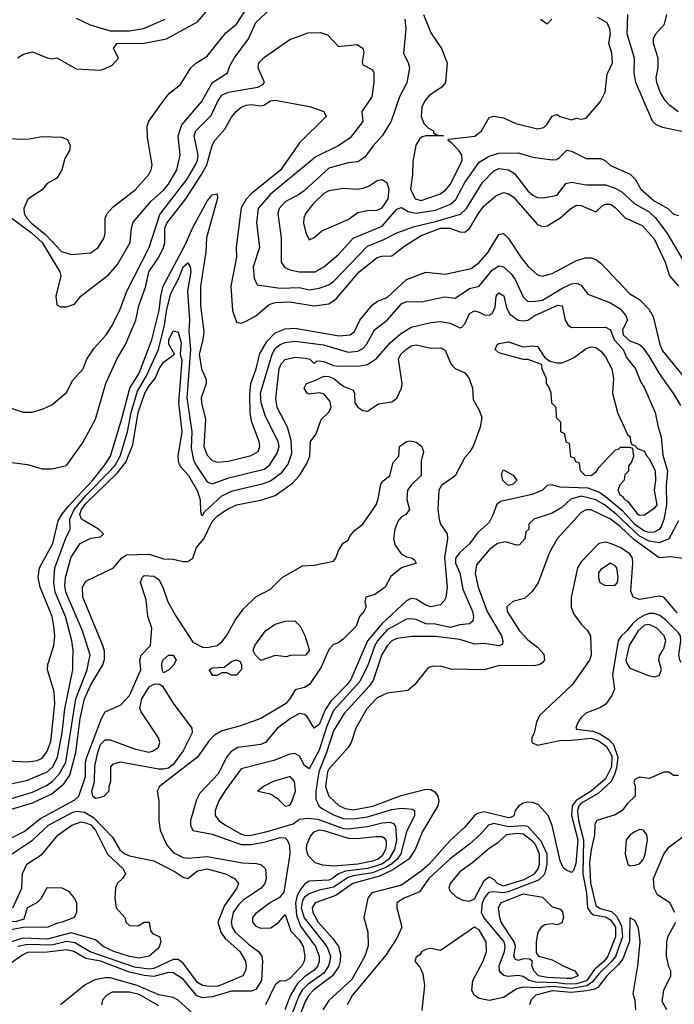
# Model space of a CAD drawing. Header units: inches. Extents: x 1793402 to 1900366, y 320852 to 470679.
# Tile 542 of 604: x 1864298 to 1866993, y 418592 to 422648. Entities that reach past the tile are written whole.
import ezdxf

# ---------------------------------------------------------------- set-up
doc = ezdxf.new("R2010")
doc.units = ezdxf.units.IN
doc.header["$MEASUREMENT"] = 0
doc.layers.add('B8461', color=7, linetype='Continuous')
doc.layers.add('B8462', color=7, linetype='Continuous')

msp = doc.modelspace()

# ---------------------------------------------------------------- linework, layer by layer
at = {"layer": 'B8461', "color": 4}
for points, elevation in [([(1863763.5, 420000), (1863776, 419990), (1863870, 419938.8), (1863934.8, 419870), (1864010, 419830.4), (1864050, 419790.5), (1864070, 419762.8), (1864088.5, 419710), (1864102.6, 419550), (1864116, 419510), (1864143.7, 419470), (1864158.8, 419458.8), (1864210, 419439.1), (1864250, 419435.2), (1864350, 419466.7), (1864410, 419495.2), (1864430.6, 419509.4), (1864460.2, 419539.8), (1864487, 419590), (1864529, 419850), (1864574.8, 419970), (1864581.4, 420000)], 268), ([(1863960, 420000), (1864027.5, 419907.5), (1864105.4, 419825.4), (1864142.4, 419770), (1864157.6, 419710), (1864150.3, 419630), (1864153.3, 419593.3), (1864170.3, 419530.3), (1864190, 419510.6), (1864210, 419500.5), (1864250, 419497.1), (1864330, 419515.3), (1864410, 419550.3), (1864433.5, 419570), (1864453.8, 419610), (1864472.3, 419710), (1864483.8, 419810), (1864516.3, 419970), (1864517, 420000)], 272), ([(1864056.1, 420000), (1864090, 419939.1), (1864161.6, 419870), (1864218, 419810), (1864230.6, 419790), (1864240.5, 419750), (1864228, 419670), (1864228, 419630), (1864238.8, 419610), (1864250, 419598.8), (1864273.2, 419593.2), (1864330.6, 419590.6), (1864370, 419597.1), (1864390, 419606.4), (1864410, 419634.8), (1864425.6, 419674.4), (1864442.6, 419830), (1864438.9, 419878.9), (1864412.3, 419970), (1864413.6, 419993.6), (1864415.7, 420000)], 276), ([(1864208.5, 419251.5), (1864315.7, 419304.3), (1864383, 419357), (1864525, 419435), (1864540.4, 419450), (1864568.3, 419530), (1864569.2, 419590), (1864574.5, 419610), (1864634, 419770), (1864650, 419796.3), (1864714.3, 419825.7), (1864750, 419864), (1864797, 419970), (1864793.8, 420000)], 256), ([(1864250, 419391.4), (1864350, 419422.6), (1864430, 419459.1), (1864479, 419501), (1864503.7, 419536.3), (1864529.1, 419630), (1864546.6, 419770), (1864564.4, 419850), (1864590, 419908.4), (1864639.7, 419990), (1864642.9, 420000)], 264), ([(1865546.8, 420000), (1865538.8, 419981.2), (1865490.2, 419909.8), (1865470, 419897.4), (1865432.3, 419887.7), (1865410.3, 419850), (1865391.6, 419830), (1865290, 419769.7), (1865202.6, 419737.4), (1865130, 419718.5), (1865099, 419701), (1865079.4, 419680.6), (1865030, 419609.6), (1864873.4, 419490), (1864864, 419470), (1864870.5, 419430.5), (1864870.4, 419350), (1864875.8, 419310), (1864902, 419250), (1864930, 419218), (1864970, 419196.9), (1864990, 419194), (1865070, 419200.9), (1865215.6, 419175.6), (1865272.4, 419172.4), (1865290, 419168.5), (1865310.3, 419150.3), (1865312.7, 419110), (1865307.2, 419090), (1865292, 419070), (1865218.3, 419021.7), (1865197.9, 419002.1), (1865177.2, 418970), (1865167.9, 418930), (1865172.9, 418910), (1865185.3, 418890), (1865239.4, 418839.4), (1865281.3, 418810), (1865294.9, 418790), (1865297.6, 418770), (1865293.1, 418690), (1865270, 418653), (1865250, 418646.4), (1865170, 418646.3), (1865090, 418623.1), (1865050, 418619.1), (1865027.2, 418627.2), (1864970, 418695.6), (1864930, 418722.4), (1864910, 418722.5), (1864850, 418706.1), (1864810, 418711.2), (1864750, 418724.7), (1864630, 418769.9), (1864570, 418780.7), (1864520.7, 418810), (1864490, 418816.2), (1864410, 418806.5), (1864330, 418806), (1864310, 418796.4), (1864260.2, 418759.8)], 256), ([(1864937, 420000), (1864932, 419990), (1864910, 419968), (1864890, 419958), (1864885.2, 419965.2), (1864882.7, 419990), (1864884.6, 420000)], 252), ([(1865690.7, 420000), (1865660.7, 419930), (1865646.5, 419910), (1865578.7, 419841.3), (1865554.9, 419805.1), (1865530, 419745.1), (1865510, 419729.4), (1865479.3, 419779.3), (1865470, 419786.3), (1865450, 419789.8), (1865412, 419770), (1865359.5, 419730), (1865309.1, 419670.9), (1865290, 419662), (1865196, 419650), (1865167.2, 419632.8), (1865149.2, 419610.8), (1865116.7, 419543.3), (1865038.7, 419461.3), (1865026, 419434), (1865000.4, 419350), (1865000.5, 419330), (1865010, 419308), (1865090, 419293.1), (1865210, 419250.2), (1865250, 419251), (1865310, 419261.1), (1865370, 419279.7), (1865390, 419278.3), (1865398.9, 419270), (1865408.4, 419248.4), (1865409.3, 419210), (1865385.7, 419054.3), (1865367.7, 419032.3), (1865330, 419011), (1865270, 418966), (1865256.5, 418950), (1865256.5, 418930), (1865270, 418914), (1865290, 418905.8), (1865332.3, 418907.7), (1865365.2, 418930), (1865390, 418962), (1865414, 418894), (1865450, 418855.8), (1865464.9, 418830), (1865471.7, 418790), (1865468.9, 418770), (1865459.5, 418750), (1865410, 418698.7), (1865390, 418687), (1865370, 418689.3), (1865350, 418672.7), (1865310.2, 418589.8)], 264), ([(1865206.9, 420000), (1865211.1, 419991.1), (1865211.1, 419971.1), (1865190, 419948.7), (1865170, 419948.7), (1865150, 419958), (1865130, 419958), (1865110, 419946), (1865092.7, 419947.3), (1865078, 419970), (1865090, 419978), (1865139, 419981), (1865163.9, 420000)], 252), ([(1865734.8, 420000), (1865730.8, 419989.2), (1865698.3, 419921.7), (1865590, 419802), (1865561.7, 419738.3), (1865530, 419639.5), (1865490, 419562), (1865470, 419575.3), (1865450, 419614), (1865430, 419625.2), (1865410, 419622.7), (1865344.1, 419595.9), (1865210, 419562.7), (1865141.6, 419470), (1865117.1, 419430), (1865102, 419390), (1865102, 419370), (1865117.3, 419350), (1865144.9, 419330), (1865210, 419293.1), (1865230, 419288.1), (1865250, 419289.2), (1865316.6, 419303.4), (1865424.2, 419335.8), (1865450, 419354.8), (1865481.5, 419358.5), (1865524.9, 419355.1), (1865630, 419316.5), (1865650, 419314.7), (1865730, 419325.2), (1865790, 419340.2), (1865822.3, 419342.3), (1865836.9, 419336.9), (1865844.8, 419324.8), (1865848.5, 419270), (1865841.4, 419230), (1865816.8, 419190), (1865788.9, 419170), (1865730, 419151), (1865638.8, 419141.2), (1865610.3, 419130), (1865585.5, 419110), (1865570, 419104.1), (1865490, 419099.7), (1865472.1, 419087.9), (1865454.4, 419065.6), (1865440.2, 419039.8), (1865433.3, 419010), (1865437.9, 418957.9), (1865454.2, 418914.2), (1865514.9, 418830), (1865530.2, 418790.2), (1865531.3, 418770), (1865524.6, 418750), (1865510, 418733), (1865470, 418705.6), (1865442.1, 418677.9), (1865412.1, 418630), (1865388.7, 418570)], 268), ([(1865777, 420000), (1865753.4, 419926.6), (1865737, 419903), (1865634, 419790), (1865590, 419719.3), (1865561.5, 419630), (1865528.6, 419550), (1865516.3, 419470), (1865516.7, 419436.7), (1865528.9, 419410), (1865540.6, 419400.6), (1865590, 419372.4), (1865630, 419358.2), (1865670, 419356.5), (1865730, 419363.8), (1865830, 419394.4), (1865870, 419400.3), (1865915.6, 419395.6), (1865922.8, 419390), (1865923, 419370), (1865890, 419302.7), (1865867.5, 419212.5), (1865851.3, 419190), (1865829.3, 419170.7), (1865804.6, 419155.4), (1865750, 419134.3), (1865670, 419121.4), (1865650, 419114.2), (1865590, 419075), (1865530, 419062), (1865490, 419047.6), (1865470, 419033.1), (1865462.1, 419017.9), (1865457.2, 418990), (1865468.2, 418948.2), (1865562, 418830), (1865576.9, 418790), (1865574.7, 418770), (1865569.2, 418750), (1865550, 418719.8), (1865485, 418675), (1865461.2, 418650), (1865448.4, 418630), (1865415.9, 418544.1)], 272), ([(1866450.5, 420000), (1866450, 419999.3), (1866436, 419990), (1866413, 419987), (1866272.3, 419987.7), (1866209.5, 419969.5), (1866072.5, 419972.5), (1866030, 419985.2), (1865996, 419984), (1865981, 419979), (1865970.8, 419969.2), (1865924, 419910), (1865895.1, 419884.9), (1865810, 419874.5), (1865770, 419854), (1865726.4, 419810), (1865682, 419730), (1865662, 419670), (1865650.6, 419650), (1865570, 419560.9), (1865565.2, 419550), (1865556.4, 419490), (1865570.7, 419450), (1865613, 419410), (1865638.2, 419398.2), (1865670, 419393.8), (1865751.4, 419408.6), (1865868.2, 419451.8), (1865970, 419478), (1865990, 419476.4), (1866006.9, 419466.9), (1866019.3, 419450), (1866023.8, 419430), (1866019.3, 419410), (1865956.1, 419303.9), (1865925.7, 419230), (1865900.3, 419190), (1865834, 419146), (1865779.5, 419120.5), (1865668.7, 419090), (1865599.3, 419040.7), (1865514, 419010), (1865501.3, 418990), (1865504.2, 418970), (1865526.5, 418930), (1865585, 418865), (1865610.2, 418830.2), (1865618.8, 418798.8), (1865617.6, 418770), (1865611.5, 418748.5), (1865585.8, 418710), (1865508.9, 418651.1), (1865488.1, 418630), (1865474.1, 418605.9), (1865444.7, 418530)], 276), ([(1866636.8, 420000), (1866572.3, 419907.7), (1866438, 419782), (1866425.2, 419754.8), (1866416, 419710), (1866406, 419690), (1866406, 419670), (1866430, 419659.1), (1866520.9, 419679.1), (1866570, 419679.8), (1866650, 419689), (1866679.2, 419679.2), (1866713.8, 419653.8), (1866735.6, 419615.6), (1866733.8, 419570), (1866710, 419521.6), (1866650.5, 419469.5), (1866588.4, 419431.6), (1866572.7, 419410), (1866570.1, 419370), (1866595, 419270), (1866587.8, 419172.2), (1866577.2, 419142.8), (1866570, 419135.1), (1866545.6, 419145.6), (1866535.9, 419155.9), (1866523.3, 419183.3), (1866490, 419328.7), (1866473.6, 419370), (1866433.4, 419413.4), (1866410, 419423.5), (1866390, 419424.8), (1866370, 419420.4), (1866352.7, 419410), (1866337.6, 419390), (1866331.5, 419368.5), (1866318, 419362), (1866310, 419360.5), (1866210, 419385.6), (1866182.3, 419377.7), (1866170, 419369.3), (1866130, 419322), (1866070, 419267.3), (1865983.6, 419170), (1865950, 419140.4), (1865870, 419083), (1865748, 419052), (1865730.4, 419030), (1865714.8, 418950), (1865730.7, 418890), (1865732.8, 418832.8), (1865718, 418790), (1865665.3, 418694.7), (1865570, 418607.3), (1865546, 418570)], 284), ([(1866747, 420000), (1866739.1, 419950), (1866746, 419890), (1866735.3, 419864.7), (1866711.1, 419828.9), (1866686.4, 419813.6), (1866628.3, 419791.7), (1866608.1, 419771.9), (1866594.8, 419750), (1866586.8, 419730), (1866590, 419726), (1866656.9, 419716.9), (1866686.2, 419706.2), (1866722.8, 419682.8), (1866742, 419662), (1866760.1, 419610), (1866755.4, 419564.6), (1866745.8, 419534.2), (1866731.5, 419508.5), (1866679.4, 419460.6), (1866610, 419420.2), (1866600.2, 419410), (1866594.6, 419390), (1866598.6, 419350), (1866619.5, 419270), (1866616.4, 419130), (1866630.8, 419050), (1866635.9, 418990), (1866649.3, 418969.3), (1866660.7, 418960.7), (1866710, 418952.7), (1866730, 418940.8), (1866750.8, 418910), (1866751, 418870), (1866719.2, 418790), (1866703.6, 418770), (1866664.2, 418735.8), (1866631, 418689), (1866590, 418676.4), (1866550, 418674.7), (1866510, 418680.5), (1866422.8, 418682.8), (1866395.1, 418690), (1866370, 418707.1), (1866350, 418711), (1866307, 418707), (1866291.1, 418711.1), (1866280.1, 418720.1), (1866273.6, 418730), (1866272.4, 418750), (1866294.4, 418810), (1866296.2, 418830), (1866291.7, 418850), (1866208.4, 418950), (1866199.7, 418970), (1866203.8, 419010), (1866211.9, 419030), (1866230, 419053.8), (1866250, 419056.5), (1866290, 419052.6), (1866310, 419057.2), (1866434.6, 419105.4), (1866455.6, 419124.4), (1866462.3, 419137.7), (1866469.1, 419170), (1866469.9, 419210), (1866444.3, 419264.3), (1866390, 419325.1), (1866370, 419328), (1866310, 419323.9), (1866250, 419337.1), (1866228.2, 419330), (1866192.7, 419290), (1866150, 419251.6), (1866070, 419191.5), (1865982.4, 419110), (1865944.2, 419055.8), (1865881, 419030), (1865850.8, 419010), (1865850.8, 418990), (1865870.7, 418910), (1865850, 418864), (1865805.5, 418794.5), (1865668.2, 418630), (1865646, 418590)], 288), ([(1866796.1, 420000), (1866796.9, 419996.9), (1866810, 419977.1), (1866886, 419946), (1866910, 419941.1), (1866930, 419946), (1866940.7, 419970), (1866932.2, 420000)], 292), ([(1867010, 419535.3), (1866990, 419535.3), (1866970, 419548), (1866950, 419548.7), (1866890, 419522), (1866850, 419528), (1866830, 419518), (1866826.8, 419506.8), (1866831.3, 419491.3), (1866832, 419450), (1866800.5, 419419.5), (1866778.8, 419390), (1866750, 419372.7), (1866674, 419350), (1866665.4, 419334.6), (1866664.9, 419290), (1866650, 419228), (1866643.8, 419176.2), (1866647.8, 419092.2), (1866670, 418998.7), (1866687.2, 418987.2), (1866734.2, 418974.2), (1866754.8, 418954.8), (1866775.7, 418915.7), (1866780.1, 418870), (1866750.6, 418789.4), (1866733.4, 418766.6), (1866681.8, 418718.2), (1866655.6, 418684.4), (1866632.3, 418667.7), (1866570, 418657.8), (1866494.4, 418665.6), (1866430, 418660.2), (1866370, 418662.4), (1866344.6, 418655.4), (1866290, 418619.6), (1866230, 418607.6), (1866190, 418616.2), (1866169.4, 418630), (1866159.5, 418650), (1866162.9, 418690), (1866205.6, 418770), (1866219.6, 418810), (1866217.6, 418850), (1866190, 418899.5), (1866170, 418909.3), (1866030, 418814), (1865990, 418822), (1865970, 418818), (1865954, 418810), (1865944.7, 418795.3), (1865930, 418786), (1865924.7, 418770), (1865945.4, 418745.4), (1865958, 418718), (1865964.9, 418670), (1865953.8, 418566.2)], 292), ([(1864264.5, 419210), (1864350, 419268.5), (1864416.2, 419330), (1864516.9, 419383.1), (1864532.8, 419387.2), (1864563.9, 419383.9), (1864601.3, 419361.3), (1864680, 419280), (1864710, 419228.5), (1864730, 419212), (1864750, 419203.7), (1864850, 419182.8), (1864937.7, 419137.7), (1864970, 419116.3), (1864990, 419110.7), (1865030, 419141.3), (1865070, 419150.2), (1865144.7, 419130), (1865182, 419110), (1865198, 419090), (1865191, 419070), (1865141.3, 418998.7), (1865113.7, 418930), (1865126.3, 418890), (1865143.2, 418863.2), (1865203.8, 418810), (1865227.3, 418770), (1865230.6, 418749.4), (1865226.8, 418730), (1865216, 418710), (1865122, 418670), (1865110, 418665.6), (1865067.5, 418667.5), (1865050, 418669.7), (1865030, 418681.3), (1864970, 418762), (1864950, 418776.2), (1864930, 418776.9), (1864850, 418739.8), (1864830, 418737.3), (1864770, 418744.7), (1864588.1, 418808.1), (1864524.7, 418844.7), (1864490.7, 418850.7), (1864430, 418835.5), (1864330, 418838.8), (1864289.6, 418830.4)], 252), ([(1864270, 418989), (1864306, 419070), (1864308.5, 419131.5), (1864326.6, 419170), (1864389.7, 419210.3), (1864456.2, 419290), (1864512.7, 419330), (1864550, 419343.7), (1864570, 419339.6), (1864590, 419331.2), (1864610.2, 419310), (1864659.5, 419210), (1864723, 419150), (1864733.4, 419130), (1864720.5, 419110), (1864699.3, 419090), (1864692, 419070), (1864688.7, 419030), (1864694.4, 418990), (1864730.7, 418950), (1864734.8, 418930), (1864750, 418917.3), (1864785.2, 418914.8), (1864809.6, 418930.4), (1864830, 418930.5), (1864836.8, 418896.8), (1864844, 418884), (1864874.8, 418870), (1864879.1, 418850), (1864870, 418825.2), (1864831, 418790), (1864790, 418782.4), (1864750, 418788.4), (1864685.2, 418810), (1864640.7, 418830), (1864610, 418857.6), (1864510, 418886.2), (1864410, 418860.2), (1864310, 418864.3), (1864170, 418820.5)], 248), ([(1866995.3, 418970), (1866974, 419010), (1866923.3, 419043.3), (1866909.5, 419070), (1866907.6, 419110), (1866949.5, 419210), (1866970, 419238.8), (1867030, 419284)], 292), ([(1866834.5, 418570), (1866832.1, 418607.9), (1866824.1, 418635.9), (1866842.7, 418750), (1866852.7, 418850), (1866845.6, 418905.6), (1866830, 418938), (1866810, 418948), (1866808.4, 418851.6), (1866780.5, 418779.5), (1866763.8, 418756.2), (1866714.4, 418710), (1866678, 418662), (1866665.5, 418654.5), (1866632.9, 418647.1), (1866570, 418640.8), (1866490, 418647.8), (1866422.8, 418630), (1866404, 418610), (1866397.3, 418590)], 296), ([(1866962, 418570), (1866943.2, 418603.2), (1866949.2, 418650), (1866978, 418710), (1866978, 418730), (1866970, 418746), (1866961.2, 418790), (1866962, 418850), (1866967.3, 418872.7), (1866999, 418930)], 292), ([(1865010, 418554.6), (1864950, 418609.8), (1864930, 418620.4), (1864870, 418631), (1864780.7, 418670), (1864670, 418700.8), (1864650, 418701.5), (1864606.8, 418693.2), (1864567.8, 418672.2), (1864464.9, 418590)], 264), ([(1864870, 418585.8), (1864790, 418632.8), (1864750, 418642.3), (1864678, 418642), (1864656, 418630), (1864638.8, 418610), (1864634.8, 418590)], 268)]:
    msp.add_lwpolyline(points, dxfattribs=dict(at, elevation=elevation))
for points, elevation in [([(1864870, 419560.7), (1864710.7, 419589.3), (1864679.8, 419580.2), (1864671, 419570), (1864671, 419510), (1864664.7, 419490), (1864664.7, 419470), (1864644.7, 419450), (1864630, 419443.7), (1864610, 419439.3), (1864599.3, 419450), (1864595.1, 419470), (1864605.1, 419510), (1864607.5, 419572.5), (1864618.7, 419630), (1864630, 419662), (1864650, 419682), (1864670, 419682), (1864770, 419644.9), (1864828.9, 419631.1), (1864844.7, 419635.3), (1864868.9, 419651.1), (1864874, 419670), (1864869, 419690), (1864797.6, 419797.6), (1864792.1, 419812.1), (1864801.1, 419850), (1864830, 419900.5), (1864851.1, 419911.1), (1864870, 419912), (1864884.7, 419904.7), (1864930, 419832), (1865006, 419730), (1865007.3, 419710), (1864970, 419636), (1864930, 419580.7), (1864910, 419564.7), (1864890, 419560.7)], 252), ([(1865411.1, 419531.1), (1865341, 419510), (1865301, 419490), (1865278, 419470), (1865330, 419459.5), (1865359.6, 419439.6), (1865390, 419407.7), (1865410, 419412.4), (1865417.2, 419422.8), (1865432.9, 419470), (1865429.7, 419509.7)], 272), ([(1865685, 419275), (1865763.7, 419283.7), (1865790, 419283), (1865797.7, 419277.7), (1865806, 419266), (1865806.6, 419246.6), (1865804, 419230), (1865790, 419203.9), (1865773.1, 419190), (1865750, 419181.3), (1865690, 419168.8), (1865590, 419161), (1865545.1, 419165.1), (1865514.8, 419174.8), (1865484.8, 419204.8), (1865478.2, 419230), (1865479.8, 419250), (1865495.4, 419284.6), (1865510, 419302.3), (1865530, 419310.2), (1865550, 419308.2), (1865650, 419276.3)], 264), ([(1866350, 419295.4), (1866301, 419290), (1866264.4, 419255.6), (1866230, 419234), (1866163.4, 419176.6), (1866110, 419138), (1866070.7, 419090), (1866064, 419070), (1866070, 419058), (1866094.2, 419034.2), (1866121.7, 419021.7), (1866150, 419017.6), (1866170, 419026.7), (1866210, 419102.8), (1866230, 419117.3), (1866250, 419106.4), (1866264.9, 419090), (1866290, 419080.6), (1866374.2, 419105.8), (1866417.6, 419130), (1866432.4, 419150), (1866438, 419170), (1866438.5, 419210), (1866421.2, 419250), (1866410, 419263.1), (1866370, 419293.2)], 292), ([(1866850, 419312.7), (1866830, 419302.7), (1866811, 419290), (1866794.8, 419270), (1866790.9, 419210.9), (1866802, 419170), (1866810, 419162), (1866830, 419164.7), (1866850, 419170.8), (1866866, 419190), (1866873.3, 419210), (1866882, 419270), (1866879.3, 419290), (1866866, 419310)], 296), ([(1864130, 418881.2), (1864108.7, 418890), (1864128, 418910), (1864185.2, 418914.8), (1864230, 418933), (1864285.4, 418934.6), (1864316, 418944), (1864330, 418991), (1864369, 419011), (1864388, 419030), (1864410, 419074), (1864471.3, 419071.3), (1864498, 419058), (1864522, 419030), (1864531.3, 419011.3), (1864531.3, 418970), (1864522, 418950), (1864472, 418930), (1864453, 418927), (1864414, 418910), (1864312.1, 418907.9), (1864210, 418889.6), (1864170, 418889.5)], 244), ([(1866510, 418919), (1866490, 418924), (1866459.8, 418920.2), (1866444.7, 418910), (1866431, 418890), (1866424, 418850), (1866424.7, 418804.7), (1866434, 418790), (1866490, 418774.8), (1866534.8, 418750), (1866584, 418730), (1866597.3, 418710), (1866590, 418706.6), (1866570, 418699.1), (1866550, 418698.2), (1866470, 418703.2), (1866433.2, 418710), (1866414.5, 418730), (1866406, 418754), (1866409, 418769), (1866398, 418778), (1866370, 418779.3), (1866350, 418772.7), (1866338, 418778), (1866332.7, 418790), (1866339.7, 418830), (1866333.3, 418850), (1866280.5, 418930), (1866274, 418950), (1866269.5, 418990), (1866279, 419010), (1866370, 419047.3), (1866450, 419033), (1866490, 418994), (1866524, 418984), (1866532.5, 418972.5), (1866536.3, 418950), (1866530, 418928)], 284)]:
    msp.add_lwpolyline(points, close=True, dxfattribs=dict(at, elevation=elevation))
at = {"layer": 'B8462', "color": 4}
for points, elevation in [([(1864230, 422158.8), (1864330, 422156.3), (1864390, 422166.8), (1864470, 422164.7), (1864494.4, 422154.4), (1864504.7, 422130), (1864502, 422110), (1864483.5, 422076.5), (1864471.3, 422030), (1864450, 421995.3), (1864410, 421974), (1864390, 421948), (1864330.9, 421909.1), (1864314.8, 421870), (1864316.3, 421850), (1864326.7, 421830), (1864345.7, 421810), (1864403.2, 421763.2), (1864470, 421693.4), (1864510, 421680.7), (1864590, 421687.3), (1864621.2, 421710), (1864645.2, 421750), (1864649.3, 421770), (1864649.3, 421830), (1864657.2, 421850), (1864682, 421878), (1864772.7, 421947.3), (1864829.3, 422010), (1864839.3, 422030), (1864842.7, 422050), (1864823.2, 422163.2), (1864822.7, 422210), (1864829.6, 422230.4), (1864895.9, 422324.1), (1864914.2, 422345.8), (1864959.1, 422380.9), (1865002.7, 422450), (1865025.2, 422470), (1865070, 422498), (1865146.5, 422593.5), (1865190, 422630.5), (1865255.1, 422730)], 296), ([(1864250, 421842.2), (1864346.7, 421770), (1864390.6, 421730.6), (1864463, 421610), (1864467.1, 421592.9), (1864446.8, 421510), (1864450, 421474), (1864465.4, 421465.4), (1864490, 421464.7), (1864523.1, 421476.9), (1864548.7, 421510), (1864663.3, 421596.7), (1864700.1, 421639.9), (1864752, 421730), (1864758, 421790), (1864765.4, 421814.6), (1864839.4, 421900.6), (1864890, 421946), (1864910, 421970.6), (1864944.7, 422030), (1864958.4, 422090), (1864949.6, 422170), (1864964.9, 422215.1), (1865046.6, 422310), (1865091, 422389), (1865153.2, 422430), (1865162.5, 422457.5), (1865180.9, 422490), (1865239.5, 422570), (1865270, 422637.3), (1865330, 422693.4)], 292), ([(1864289.1, 422490.9), (1864313.6, 422506.4), (1864350, 422516), (1864410, 422491), (1864430, 422486.8), (1864450.6, 422490.6), (1864530, 422446), (1864630, 422440.7), (1864650, 422446.8), (1864678.9, 422461.1), (1864704, 422490), (1864684, 422530), (1864698, 422550), (1864810, 422551.3), (1864902, 422570), (1865030, 422639.3), (1865099.2, 422720.8)], 304), ([(1864530, 422654.8), (1864587.6, 422627.6), (1864670, 422602.7), (1864750, 422601.7), (1864807.9, 422612.1), (1864897.2, 422650)], 308), ([(1865883, 422650), (1865887.7, 422610), (1865878, 422510), (1865897.6, 422470), (1865902, 422450), (1865891.3, 422388.7), (1865862, 422330), (1865827.7, 422230), (1865790.5, 422170), (1865752.1, 422127.9), (1865718.3, 422081.7), (1865690, 422062.9), (1865650, 422058.4), (1865570, 422036.9), (1865470, 421945.1), (1865450, 421929.6), (1865390, 421898.4), (1865366.4, 421870), (1865360.4, 421850), (1865374.4, 421750), (1865374, 421650), (1865388.4, 421628.4), (1865410, 421618), (1865448.9, 421608.9), (1865514, 421610), (1865549.3, 421630), (1865610, 421680.5), (1865671.1, 421748.9), (1865790, 421797), (1865850, 421868.2), (1865870, 421874.8), (1865897.7, 421857.7), (1865930, 421851.8), (1866010, 421863.1), (1866071.7, 421888.3), (1866092.7, 421907.3), (1866130, 421978), (1866190, 422062), (1866230, 422086.4), (1866270, 422098), (1866350, 422099.3), (1866410, 422082.6), (1866490, 422070.4), (1866507.5, 422072.5), (1866520.1, 422079.9), (1866550, 422110.8), (1866570, 422107.3), (1866630, 422076.3), (1866690, 422076.3), (1866710, 422067.3), (1866730, 422048.2), (1866811.5, 422011.5), (1866831.5, 421991.5), (1866854.9, 421950), (1866910, 421902.6), (1866966.8, 421870), (1866990, 421846.8), (1867010, 421841)], 292), ([(1865960.5, 422670), (1865990, 422594), (1866034.8, 422530), (1866057.3, 422470), (1866051, 422390), (1866036, 422370), (1865983.8, 422336.2), (1865965.5, 422314.5), (1865952.7, 422287.3), (1865950.4, 422250), (1865961.1, 422221.1), (1865981.1, 422201.1), (1866001, 422190), (1866002, 422182), (1866014.4, 422174.4), (1866042, 422170), (1865970.3, 422169.7), (1865954.9, 422165.1), (1865943.4, 422156.6), (1865928.8, 422131.2), (1865915.8, 422064.2), (1865914.4, 422010), (1865906.2, 421950), (1865925.3, 421910), (1865950, 421903.9), (1866026, 421930), (1866050, 421944.4), (1866070.7, 421969.3), (1866111.3, 422050), (1866119.7, 422070), (1866118, 422090), (1866106, 422110), (1866078.7, 422138.7), (1866061.2, 422150), (1866063.7, 422156.3), (1866172, 422168), (1866199.5, 422190), (1866230, 422244.7), (1866250, 422250.7), (1866290, 422244), (1866340.9, 422220.9), (1866430, 422198.8), (1866455.5, 422204.5), (1866470, 422218), (1866490, 422251.3), (1866510, 422258), (1866522, 422250), (1866570, 422236), (1866590, 422242), (1866610, 422238), (1866630, 422242), (1866688.9, 422311.1), (1866708.7, 422350), (1866716.5, 422423.5), (1866739, 422470), (1866736, 422510), (1866723.7, 422550), (1866729.6, 422590), (1866728, 422610), (1866715.9, 422635.9), (1866677.6, 422657.6)], 296), ([(1866442, 422650), (1866470, 422631.3), (1866488.7, 422650)], 304), ([(1867050, 422181.6), (1866944.4, 422204.4), (1866916.2, 422216.2), (1866902.7, 422230), (1866834.3, 422390), (1866827.8, 422430), (1866829.6, 422490), (1866799.3, 422590), (1866801.2, 422670)], 292), ([(1867008.2, 422268.2), (1866974.9, 422294.9), (1866955.3, 422315.3), (1866935.1, 422350), (1866920.9, 422390), (1866918, 422410), (1866926, 422450), (1866926.6, 422490), (1866907.3, 422550), (1866907.6, 422572.4), (1866917.2, 422590), (1866953.2, 422630), (1866962.7, 422670)], 288), ([(1864254, 421050), (1864311.6, 421031.6), (1864348.4, 421031.6), (1864394.6, 421045.4), (1864430, 421062), (1864490, 421112), (1864516.5, 421163.5), (1864559, 421210), (1864574, 421250), (1864604.8, 421295.2), (1864653.2, 421350), (1864675.3, 421384.7), (1864710, 421451.3), (1864738.4, 421530), (1864831.3, 421710), (1864874.1, 421845.9), (1864985.1, 421990), (1865021.1, 422050), (1865029.7, 422070), (1865032, 422090), (1865016.2, 422170), (1865022.9, 422190), (1865086, 422254), (1865111.5, 422310), (1865130, 422337.1), (1865155.3, 422350), (1865278, 422370), (1865298.4, 422381.6), (1865305.2, 422390), (1865279.3, 422450), (1865282.7, 422470), (1865305.8, 422494.2), (1865410, 422566.8), (1865485.6, 422594.4), (1865536, 422596), (1865565.4, 422585.4), (1865610, 422538), (1865685.4, 422545.4), (1865710, 422531.3), (1865714, 422514), (1865707.3, 422472.7), (1865710, 422462), (1865750, 422442), (1865756, 422430), (1865756.3, 422390), (1865747.3, 422330), (1865706.8, 422270), (1865710.5, 422229.5), (1865658.8, 422161.2), (1865611, 422130), (1865517.2, 422082.8), (1865330.2, 421929.8), (1865279.3, 421870), (1865272.8, 421812.8), (1865284.9, 421710), (1865259.3, 421630), (1865263.4, 421583.4), (1865276, 421556), (1865370, 421542.6), (1865450, 421545.7), (1865490, 421535.8), (1865530, 421542.4), (1865570, 421556.4), (1865590, 421570.4), (1865730, 421714.9), (1865797.3, 421742.7), (1865850, 421770.6), (1865923.5, 421796.5), (1866010, 421816.3), (1866113, 421847), (1866136.9, 421870), (1866202.6, 421977.4), (1866250, 422026), (1866270, 422035.6), (1866310.2, 422030.2), (1866335.1, 422015.1), (1866390, 421943), (1866410, 421925.5), (1866430, 421916.3), (1866454.4, 421914.4), (1866510, 421925.5), (1866546.8, 421973.2), (1866570, 421979.1), (1866630, 421968), (1866710, 421968.2), (1866750, 421954.9), (1866778, 421938), (1866830.2, 421890.2), (1866890, 421857), (1866913.7, 421833.7), (1866962, 421770), (1867030, 421656)], 288), ([(1864210, 420831), (1864330, 420816), (1864390, 420798), (1864430, 420798), (1864490, 420812), (1864555.9, 420904.1), (1864610, 421002.8), (1864652.3, 421150), (1864697.6, 421250), (1864733.6, 421310), (1864776, 421410), (1864788.2, 421470), (1864816.4, 421550), (1864829.8, 421610), (1864869.8, 421670), (1864889.8, 421710), (1864894.8, 421730), (1864894.5, 421790), (1864903.9, 421810), (1864981.7, 421910), (1865046.4, 422010), (1865067.6, 422050), (1865089.6, 422130.4), (1865101.2, 422150), (1865142.4, 422197.6), (1865170, 422246.8), (1865189.3, 422270), (1865210, 422287.3), (1865230, 422296.3), (1865250, 422299.1), (1865290, 422293.4), (1865303.2, 422296.8), (1865330, 422314.4), (1865350, 422316.4), (1865490.4, 422290.4), (1865550.4, 422270.4), (1865558.8, 422250), (1865450, 422140.5), (1865371.8, 422028.2), (1865250, 421931.5), (1865230, 421909.5), (1865210, 421872.7), (1865188.2, 421710), (1865190.4, 421670), (1865166.4, 421550), (1865173.4, 421450), (1865190, 421402), (1865210, 421398), (1865230, 421406), (1865270, 421428.2), (1865325.1, 421474.9), (1865350, 421483.7), (1865410, 421486), (1865510, 421468.9), (1865570, 421478.4), (1865601.1, 421498.9), (1865695.1, 421610), (1865770, 421668.2), (1865790, 421674.4), (1865830, 421675.5), (1865883, 421717), (1865950, 421758.9), (1866030, 421789), (1866069, 421789), (1866110, 421774), (1866130, 421772.4), (1866150, 421788), (1866187.5, 421852.5), (1866210, 421881.1), (1866257.4, 421922.6), (1866290, 421936.3), (1866310, 421930.5), (1866330, 421918), (1866430, 421804.9), (1866450, 421796.3), (1866470, 421799.1), (1866521.2, 421830), (1866566.6, 421870), (1866590, 421884.4), (1866610, 421883.1), (1866670, 421857.3), (1866697.6, 421882.4), (1866710, 421888), (1866730, 421888.2), (1866750, 421874.9), (1866790, 421832.4), (1866860.6, 421800.6), (1866910, 421744.9), (1866954.6, 421650), (1866972.8, 421592.8), (1867010.4, 421550)], 284), ([(1864415.7, 420000), (1864438.4, 420070), (1864441.6, 420110), (1864438.7, 420150), (1864431.2, 420190), (1864381.6, 420310), (1864373.6, 420350), (1864378.7, 420390), (1864433.7, 420490), (1864456.4, 420583.6), (1864470.9, 420610), (1864496.6, 420643.4), (1864597.3, 420750), (1864646, 420810), (1864670.9, 420850), (1864719.8, 421010), (1864750.7, 421130), (1864790, 421192.7), (1864842.3, 421330), (1864872.1, 421450), (1864878.3, 421510), (1864888.2, 421550), (1864978.7, 421721.3), (1865010, 421792.7), (1865070, 421900.7), (1865090, 421927.3), (1865110, 421931.3), (1865112.7, 421912.7), (1865066.5, 421750), (1865063.6, 421690), (1865041.5, 421550), (1865042.3, 421470), (1865056, 421364), (1865052.2, 421330), (1865036.3, 421270), (1865046, 421210), (1865065.4, 421165.4), (1865066, 421150), (1865044.9, 421090), (1865045.5, 421070), (1865062, 421002), (1865055.8, 420890), (1865070, 420854), (1865090, 420833), (1865110, 420826), (1865126.2, 420826.2), (1865158, 420830), (1865250, 420853), (1865279.3, 420870), (1865286.6, 420890), (1865282.9, 420910), (1865253.6, 420990), (1865247.1, 421027.1), (1865244.6, 421104.6), (1865249.8, 421150), (1865270.7, 421209.3), (1865286.8, 421273.2), (1865316.6, 421323.4), (1865350, 421358), (1865390, 421375.2), (1865430, 421377.7), (1865613.6, 421346.4), (1865658, 421350), (1865676.6, 421363.4), (1865698.4, 421410), (1865750, 421474), (1865771.5, 421488.5), (1865810, 421503.8), (1865890, 421578.4), (1865970, 421608), (1866050, 421600.4), (1866156.8, 421623.2), (1866190, 421648.2), (1866226, 421690), (1866270, 421762.8), (1866290, 421766.8), (1866310, 421747.3), (1866360.5, 421670), (1866391.8, 421631.8), (1866430, 421597.3), (1866448.9, 421591.1), (1866490, 421602.8), (1866590, 421656.3), (1866627.1, 421667.1), (1866650, 421667.3), (1866670, 421660.7), (1866690, 421644.9), (1866810, 421519.1), (1866850, 421496), (1866890, 421454.8), (1866905.5, 421425.5), (1866932.9, 421310), (1866944.7, 421284.7), (1867053.4, 421150)], 276), ([(1864517, 420000), (1864518, 420050), (1864512.8, 420090), (1864486.2, 420190), (1864443.1, 420290), (1864437.6, 420330), (1864441.7, 420390), (1864487.3, 420512.7), (1864505.6, 420550), (1864503.8, 420590), (1864521.3, 420630), (1864570.6, 420690), (1864670.7, 420790), (1864690, 420812.9), (1864710.7, 420850), (1864741.5, 420950), (1864756.8, 421030), (1864782.1, 421117.9), (1864819.1, 421180.9), (1864868.9, 421290), (1864894.4, 421390), (1864903.8, 421456.2), (1864919.3, 421520.7), (1864953.7, 421586.3), (1864970, 421630.4), (1864990, 421646.8), (1864999.3, 421630), (1865002, 421610), (1864988.7, 421530), (1864996.9, 421410), (1864994.3, 421365.7), (1865001.3, 421290), (1864986.2, 421090), (1865006.2, 420950), (1865003.8, 420883.8), (1865013.6, 420833.6), (1865025.3, 420810), (1865070, 420744.4), (1865090, 420736.4), (1865158.8, 420761.2), (1865303.7, 420796.3), (1865326.4, 420813.6), (1865357.8, 420862.2), (1865366, 420890), (1865361.3, 420910), (1865310, 421013.2), (1865292.4, 421070), (1865288.7, 421110), (1865336.9, 421270), (1865350, 421294), (1865369.6, 421310), (1865390, 421318.7), (1865430, 421324.2), (1865549, 421309), (1865650, 421278.3), (1865690, 421282.6), (1865710, 421293.7), (1865725.1, 421310), (1865758, 421370), (1865810, 421410.5), (1865870, 421477.1), (1865890, 421488), (1865950, 421485.5), (1866046.4, 421506.4), (1866090, 421501), (1866150, 421540.4), (1866190, 421550.8), (1866242.9, 421617.1), (1866270, 421634.4), (1866290, 421630.5), (1866321.8, 421601.8), (1866338, 421578), (1866370, 421506), (1866388.6, 421488.6), (1866410, 421487), (1866450, 421493.1), (1866530, 421541.5), (1866570, 421559.5), (1866590, 421563), (1866610, 421554.8), (1866637.3, 421517.3), (1866730, 421482), (1866770, 421457.1), (1866794, 421430), (1866799.5, 421410), (1866780.2, 421370), (1866782, 421350), (1866810, 421324.9), (1866850, 421310.6), (1866860.4, 421300.4), (1866890, 421260.7), (1866930.4, 421190.4), (1866990, 421106.8), (1867018.4, 421058.4)], 272), ([(1864581.4, 420000), (1864588, 420030), (1864556.4, 420130), (1864487.6, 420290), (1864483.7, 420316.3), (1864486, 420350), (1864510, 420434.8), (1864546, 420490), (1864590, 420512.2), (1864630, 420517.3), (1864642.7, 420530), (1864622.7, 420550), (1864551.6, 420590), (1864545.6, 420610), (1864552.3, 420630), (1864570, 420655.2), (1864699.5, 420780.5), (1864734.9, 420825.1), (1864763.7, 420896.3), (1864786, 421030), (1864813.1, 421110), (1864830, 421139.5), (1864855.6, 421170), (1864872, 421210), (1864890, 421237.1), (1864935.3, 421270), (1864911.9, 421311.9), (1864911.6, 421330), (1864930, 421366), (1864950, 421360.5), (1864963, 421317), (1864958.8, 421270), (1864965.2, 421245.2), (1864951.2, 421070), (1864964.6, 420950), (1864948.4, 420850), (1864950.3, 420830), (1864957.6, 420810), (1864992.2, 420770), (1865030, 420706), (1865040.4, 420670), (1865041.6, 420621.6), (1865046.8, 420606.8), (1865050, 420606), (1865058.9, 420621.1), (1865130, 420687), (1865173.2, 420706.8), (1865302, 420738), (1865330, 420748.8), (1865376.6, 420783.4), (1865402.9, 420817.1), (1865417.5, 420862.5), (1865414.8, 420914.8), (1865399.7, 420970), (1865357.6, 421050), (1865352, 421088), (1865366, 421210), (1865374.7, 421230), (1865391, 421249), (1865430, 421257.4), (1865474.2, 421254.2), (1865492, 421250), (1865510, 421232), (1865519, 421241), (1865530, 421243), (1865550, 421240.3), (1865590, 421223.2), (1865610, 421220.8), (1865698, 421222), (1865730, 421227.3), (1865767.3, 421252.7), (1865822.5, 421317.5), (1865866.1, 421353.9), (1865910, 421381.3), (1865990, 421401.3), (1866030, 421405.3), (1866070, 421398.4), (1866110, 421378.8), (1866118.6, 421381.4), (1866130, 421394.8), (1866150, 421438.4), (1866170, 421448.8), (1866190, 421443.7), (1866210, 421432), (1866230, 421430.4), (1866242.7, 421437.3), (1866255.9, 421464.1), (1866259.3, 421510), (1866270, 421522.8), (1866290.3, 421510.3), (1866301.6, 421461.6), (1866315.8, 421435.8), (1866350, 421410.6), (1866370, 421407.3), (1866390, 421410.5), (1866419.3, 421430), (1866512.7, 421472.7), (1866530.6, 421470), (1866544, 421410), (1866556, 421390), (1866570, 421380.7), (1866710, 421381.3), (1866730, 421370.8), (1866745.7, 421330), (1866782, 421290), (1866796, 421256), (1866833, 421210), (1866854.4, 421154.4), (1866870, 421131), (1866914.4, 421030), (1866926, 420970), (1866939.1, 420930), (1866946.2, 420853.8), (1866964.2, 420790), (1866959, 420730), (1866961.4, 420650), (1866950, 420589), (1866938.9, 420561.1), (1866930, 420547.8), (1866910, 420536.9), (1866890, 420535.3), (1866870, 420541.1), (1866830, 420569), (1866782.3, 420622.3), (1866710, 420683.1), (1866682.1, 420702.1), (1866637.9, 420717.9), (1866522.9, 420722.9), (1866487.9, 420732.1), (1866470, 420729.2), (1866450.8, 420710), (1866407.9, 420692.1), (1866276.8, 420663.2), (1866261, 420650), (1866247.3, 420610), (1866230, 420577.2), (1866184.4, 420535.6), (1866150.3, 420489.7), (1866110, 420454), (1866092, 420430), (1866091.7, 420410), (1866110.3, 420370), (1866122, 420302), (1866162.6, 420210), (1866166.7, 420190), (1866164, 420170), (1866150, 420159.5), (1866110, 420155.8), (1866070, 420144.8), (1866010, 420158.3), (1865970, 420159.7), (1865930, 420177), (1865910, 420180.7), (1865890, 420178.4), (1865810, 420134.8), (1865771.5, 420090), (1865760.2, 420070), (1865734.8, 420000)], 268), ([(1864642.9, 420000), (1864647, 420013), (1864647, 420047), (1864640.5, 420070), (1864558, 420270), (1864556, 420310), (1864570, 420334.8), (1864684, 420390), (1864717, 420430), (1864736.9, 420443.1), (1864830, 420445.9), (1864890, 420427.7), (1864930, 420426.3), (1864970, 420416.2), (1864990, 420416.1), (1865010.6, 420429.4), (1865025.4, 420474.6), (1865056.2, 420510), (1865090, 420581.3), (1865110, 420603.1), (1865150, 420630.4), (1865190, 420650.3), (1865290, 420668.4), (1865350, 420688.4), (1865420.7, 420739.3), (1865449.6, 420770), (1865480.1, 420819.9), (1865491.6, 420850), (1865495.6, 420910), (1865517.8, 420942.2), (1865538.8, 421001.2), (1865569.5, 421030), (1865579.5, 421050), (1865575.3, 421075.3), (1865550, 421107.3), (1865531.3, 421111.3), (1865490, 421105.1), (1865480.7, 421110), (1865469.3, 421130.7), (1865479, 421150), (1865517.3, 421162.7), (1865550, 421179.5), (1865570, 421178.7), (1865591.3, 421170), (1865630, 421138), (1865670, 421122), (1865676, 421110), (1865678, 421070), (1865690, 421052), (1865710, 421038), (1865730, 421036), (1865774.8, 421065.2), (1865830, 421074.4), (1865850.7, 421089.3), (1865869.7, 421130), (1865872.3, 421150), (1865857.6, 421250), (1865867.3, 421270), (1865890, 421290.4), (1865910, 421304.4), (1865930, 421308.4), (1865990, 421294.8), (1866030, 421296.3), (1866050, 421286.8), (1866072.9, 421230), (1866080.7, 421220.7), (1866090, 421211.7), (1866130, 421193.7), (1866148.7, 421170), (1866161.5, 421130), (1866164.1, 421084.1), (1866190, 421039.1), (1866200.8, 421010), (1866193.6, 420970), (1866165.7, 420894.3), (1866151.5, 420868.5), (1866130, 420845.2), (1866090.5, 420769.5), (1866034.8, 420730), (1866022.8, 420710), (1866018.7, 420630), (1866024.2, 420590), (1866030.5, 420570), (1866057.3, 420530), (1866059.1, 420510), (1866046.6, 420433.4), (1866058.3, 420310), (1866051.6, 420268.4), (1866045.1, 420254.9), (1866030, 420237.2), (1865990, 420229.6), (1865970, 420236.2), (1865930, 420261.3), (1865910, 420264), (1865890, 420254), (1865790, 420161.4), (1865729.3, 420090), (1865690.7, 420000)], 264), ([(1864793.8, 420000), (1864792.7, 420010), (1864797.2, 420030), (1864835.6, 420070), (1864842, 420142), (1864825.1, 420190), (1864818.9, 420258.9), (1864795.3, 420330), (1864801.2, 420350), (1864810, 420358.8), (1864850, 420356), (1864870, 420342), (1864886.8, 420310), (1864908.2, 420250), (1864941.3, 420190), (1865010, 420083.8), (1865050, 420063.8), (1865070, 420062.4), (1865110, 420070.5), (1865130, 420085.5), (1865149.6, 420110), (1865184.9, 420175.1), (1865218.9, 420221.1), (1865270, 420271), (1865330, 420302), (1865378, 420350), (1865461.5, 420398.5), (1865510, 420401), (1865590, 420418), (1865599, 420430), (1865610, 420462), (1865630, 420491.3), (1865650, 420504.7), (1865658, 420522), (1865676.2, 420543.8), (1865710, 420570.7), (1865765.1, 420650), (1865774.2, 420674.2), (1865784.5, 420735.5), (1865792.3, 420747.7), (1865822, 420770), (1865835.3, 420824.7), (1865858, 420850), (1865862, 420890), (1865890, 420911), (1865906, 420914), (1865930, 420907.3), (1865951.8, 420891.8), (1865960.5, 420870), (1865950.2, 420830), (1865950.9, 420770), (1865909.2, 420730.8), (1865893.8, 420710), (1865892.1, 420672.1), (1865902.4, 420630), (1865887.7, 420610), (1865870, 420600.5), (1865856.1, 420583.9), (1865842.7, 420550), (1865836.1, 420510), (1865843.2, 420483.2), (1865868, 420448), (1865890, 420434.9), (1865914, 420430), (1865923.6, 420423.6), (1865930, 420409), (1865870, 420389.6), (1865825.7, 420354.3), (1865802.8, 420310), (1865759.2, 420280.8), (1865722.8, 420270), (1865719.1, 420250), (1865724, 420230), (1865714, 420210), (1865696.4, 420190), (1865682.6, 420150), (1865630, 420097), (1865610, 420081.2), (1865590, 420074), (1865570, 420054), (1865546.8, 420000)], 256), ([(1867010, 420584), (1866970.4, 420510), (1866930, 420493.1), (1866890, 420499.8), (1866850, 420520.2), (1866752.3, 420612.3), (1866705.4, 420650), (1866670, 420670.7), (1866610, 420686), (1866566.5, 420673.5), (1866530, 420639), (1866490, 420615.3), (1866414, 420590), (1866394, 420570), (1866394, 420550), (1866382, 420538), (1866378, 420510), (1866355.3, 420484.7), (1866343.1, 420483.1), (1866297.2, 420497.2), (1866264.7, 420490), (1866230, 420464), (1866178, 420402), (1866173.2, 420366.8), (1866185.3, 420310), (1866222, 420210), (1866281.6, 420110), (1866287.3, 420090), (1866285.4, 420074.6), (1866270.5, 420069.5), (1866210, 420078.4), (1866170, 420075.6), (1866110, 420094.3), (1866010, 420106.9), (1865912.5, 420107.5), (1865850, 420099.7), (1865830, 420089.6), (1865810, 420069.5), (1865786.7, 420030), (1865777, 420000)], 272), ([(1867030, 420429.3), (1866975.6, 420435.6), (1866930, 420431.6), (1866826.5, 420506.5), (1866770, 420560.3), (1866730, 420590.8), (1866650, 420629.6), (1866630, 420629.6), (1866610, 420618.7), (1866510.4, 420510), (1866477, 420450), (1866432.1, 420327.9), (1866407.9, 420292.1), (1866375.9, 420264.1), (1866328, 420252), (1866304, 420230), (1866304.9, 420210), (1866354.9, 420130), (1866390, 420093), (1866430, 420064), (1866455.1, 420035.1), (1866458, 420010), (1866450.5, 420000)], 276), ([(1867005.3, 420205.3), (1866949.4, 420269.4), (1866930, 420273.6), (1866850, 420259.3), (1866824, 420270), (1866813.6, 420293.6), (1866822.7, 420410), (1866820.4, 420430), (1866810, 420447.6), (1866770, 420473.7), (1866730.8, 420490.8), (1866710, 420496), (1866682, 420490), (1866610, 420414.5), (1866594, 420390), (1866568.2, 420268.2), (1866568, 420228), (1866579.8, 420199.8), (1866610, 420158), (1866633.7, 420133.7), (1866647.3, 420110), (1866650.5, 420030.5), (1866643.8, 420010), (1866636.8, 420000)], 284), ([(1867021.6, 420000), (1867016.2, 420010), (1867011.4, 420031.4), (1867020.4, 420090), (1867018, 420110), (1867010, 420122.4), (1866956.2, 420176.2), (1866933.2, 420193.2), (1866910, 420201.5), (1866890, 420202), (1866870, 420195.3), (1866841.2, 420178.8), (1866820.3, 420159.7), (1866797, 420130), (1866772.2, 420107.8), (1866761.1, 420090), (1866747, 420000)], 288), ([(1866932.2, 420000), (1866929.3, 420010), (1866932.1, 420027.9), (1866950, 420058), (1866957.6, 420090), (1866951.5, 420110), (1866921.4, 420141.4), (1866890, 420157.3), (1866870, 420154), (1866843.9, 420130), (1866807.6, 420070), (1866793.4, 420010), (1866796.1, 420000)], 292), ([(1864884.6, 420000), (1864886.6, 420010), (1864910, 420030.8), (1864930, 420031), (1864942, 420010), (1864937, 420000)], 252), ([(1865163.9, 420000), (1865170, 420004.7), (1865190.9, 420010.9), (1865204.7, 420004.7), (1865206.9, 420000)], 252)]:
    msp.add_lwpolyline(points, dxfattribs=dict(at, elevation=elevation))
for points, elevation in [([(1865790, 421989), (1865770, 421984), (1865737.1, 421962.9), (1865710, 421952.7), (1865690, 421949.3), (1865630, 421952.3), (1865570, 421942.7), (1865550, 421932), (1865505.5, 421890), (1865474.8, 421850), (1865467.3, 421830), (1865466.8, 421810), (1865476, 421770), (1865490, 421742), (1865510, 421751.3), (1865542, 421778), (1865650, 421825.5), (1865690, 421854), (1865730, 421862), (1865770, 421863.8), (1865790, 421873), (1865815.4, 421910), (1865818.4, 421950), (1865810, 421975.3)], 296), ([(1866370, 421301), (1866410, 421304.7), (1866430, 421302), (1866458, 421258), (1866481, 421241), (1866510, 421234.8), (1866530, 421234.8), (1866555.1, 421244.9), (1866581.5, 421258.5), (1866630, 421294), (1866650, 421300.7), (1866670, 421297.3), (1866690, 421282.8), (1866710, 421258.8), (1866735.5, 421210), (1866742.8, 421170), (1866738.8, 421110), (1866758.8, 421030), (1866799.6, 420939.6), (1866811.3, 420930), (1866812, 420912), (1866818, 420898), (1866830, 420894), (1866842, 420882), (1866870, 420871.3), (1866876.3, 420856.3), (1866890, 420841), (1866914, 420790), (1866915.6, 420750), (1866910.3, 420710), (1866920.7, 420650), (1866910, 420634), (1866870, 420606.6), (1866850, 420605.1), (1866844.5, 420610), (1866803.3, 420663.3), (1866789.4, 420670), (1866782, 420682), (1866769.4, 420690), (1866762, 420710), (1866770, 420734), (1866787.3, 420752.7), (1866790, 420774), (1866806, 420790), (1866806, 420810), (1866816.4, 420823.6), (1866826, 420850), (1866822, 420882), (1866810, 420886), (1866770, 420886), (1866762, 420878), (1866750, 420875.3), (1866679.8, 420800.2), (1866670, 420784), (1866650.4, 420769.6), (1866626, 420770), (1866606, 420790), (1866602, 420822), (1866587.3, 420827.3), (1866582, 420842), (1866567.3, 420847.3), (1866562, 420902), (1866547.3, 420907.3), (1866542, 420942), (1866526, 420950), (1866526, 420990), (1866508.4, 421008.4), (1866506, 421050), (1866488.4, 421068.4), (1866486, 421110), (1866476.4, 421136.4), (1866466, 421150), (1866466, 421170), (1866448.9, 421208.9), (1866448, 421228), (1866390, 421248.7), (1866370, 421249), (1866270, 421275.3), (1866255.3, 421290), (1866264, 421310), (1866270, 421314.8), (1866310, 421320.7)], 264), ([(1866310, 420729.6), (1866286.6, 420750), (1866282, 420778), (1866290, 420794), (1866330, 420772), (1866344.7, 420750), (1866330, 420735.3)], 264), ([(1866730, 420409.2), (1866690, 420384), (1866680.7, 420370), (1866681, 420350), (1866686, 420330), (1866701.1, 420321.1), (1866710, 420317.3), (1866750, 420319.1), (1866759.5, 420330), (1866762, 420350), (1866756, 420390), (1866750, 420399)], 288), ([(1865396, 420024), (1865350, 420029), (1865290, 420008.7), (1865268, 420030), (1865259, 420050), (1865265.2, 420070), (1865310, 420130.7), (1865350, 420158.8), (1865391, 420171), (1865430, 420171.3), (1865452, 420150), (1865471.1, 420111.1), (1865490.8, 420050), (1865474, 420030), (1865411.6, 420028.4)], 252)]:
    msp.add_lwpolyline(points, close=True, dxfattribs=dict(at, elevation=elevation))

doc.saveas('drawing.dxf')
